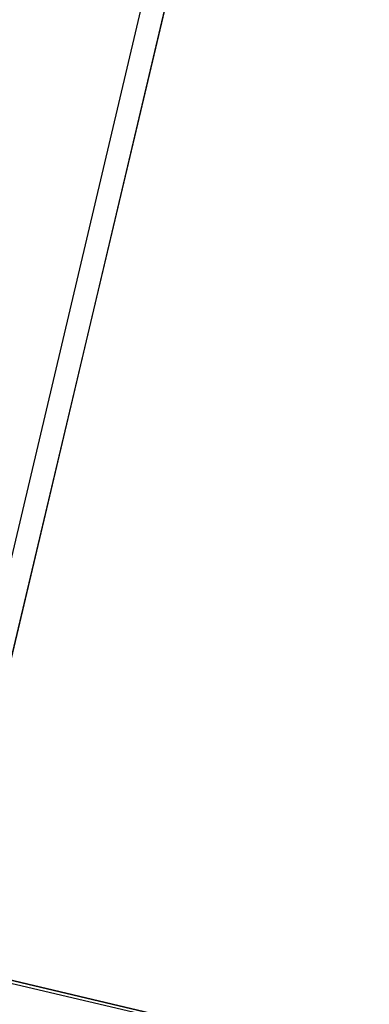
# Model space of a CAD drawing. Header units: feet. Extents: x -79 to 198, y -22 to 181.
# Tile 295 of 318: x 107.192 to 108.017, y 149.794 to 152.117. Entities that reach past the tile are written whole.
import ezdxf

# ---------------------------------------------------------------- set-up
doc = ezdxf.new("R2010")
doc.units = ezdxf.units.FT
doc.layers.add('A-LINEA', color=7, linetype='CONTINUOUS')
doc.layers.add('A-MURO-CONCRETO', color=8, linetype='CONTINUOUS')

msp = doc.modelspace()

# ---------------------------------------------------------------- linework, layer by layer
at = {"layer": 'A-LINEA'}
for p, q in [((107, 149.8844), (108.88, 157.8178)), ((108.7333, 157.4578), (107.0267, 150.2311))]:
    msp.add_line(p, q, dxfattribs=at)
for points in [[(108.6533, 156.8844), (107, 149.8844), (110.5733, 149.0444), (110.4133, 148.3911), (124.3067, 145.1111)], [(110.2267, 147.5778), (110.5733, 149.0444), (106.1867, 150.0844), (105.84, 148.6178), (110.2267, 147.5778)]]:
    msp.add_lwpolyline(points, dxfattribs=at)
at = {"layer": 'A-MURO-CONCRETO'}
msp.add_lwpolyline([(106.1867, 150.0844), (110.5733, 149.0444), (105.9467, 149.0444), (106.1867, 150.0844), (106.1867, 150.0844)], dxfattribs=at)

doc.saveas('drawing.dxf')
